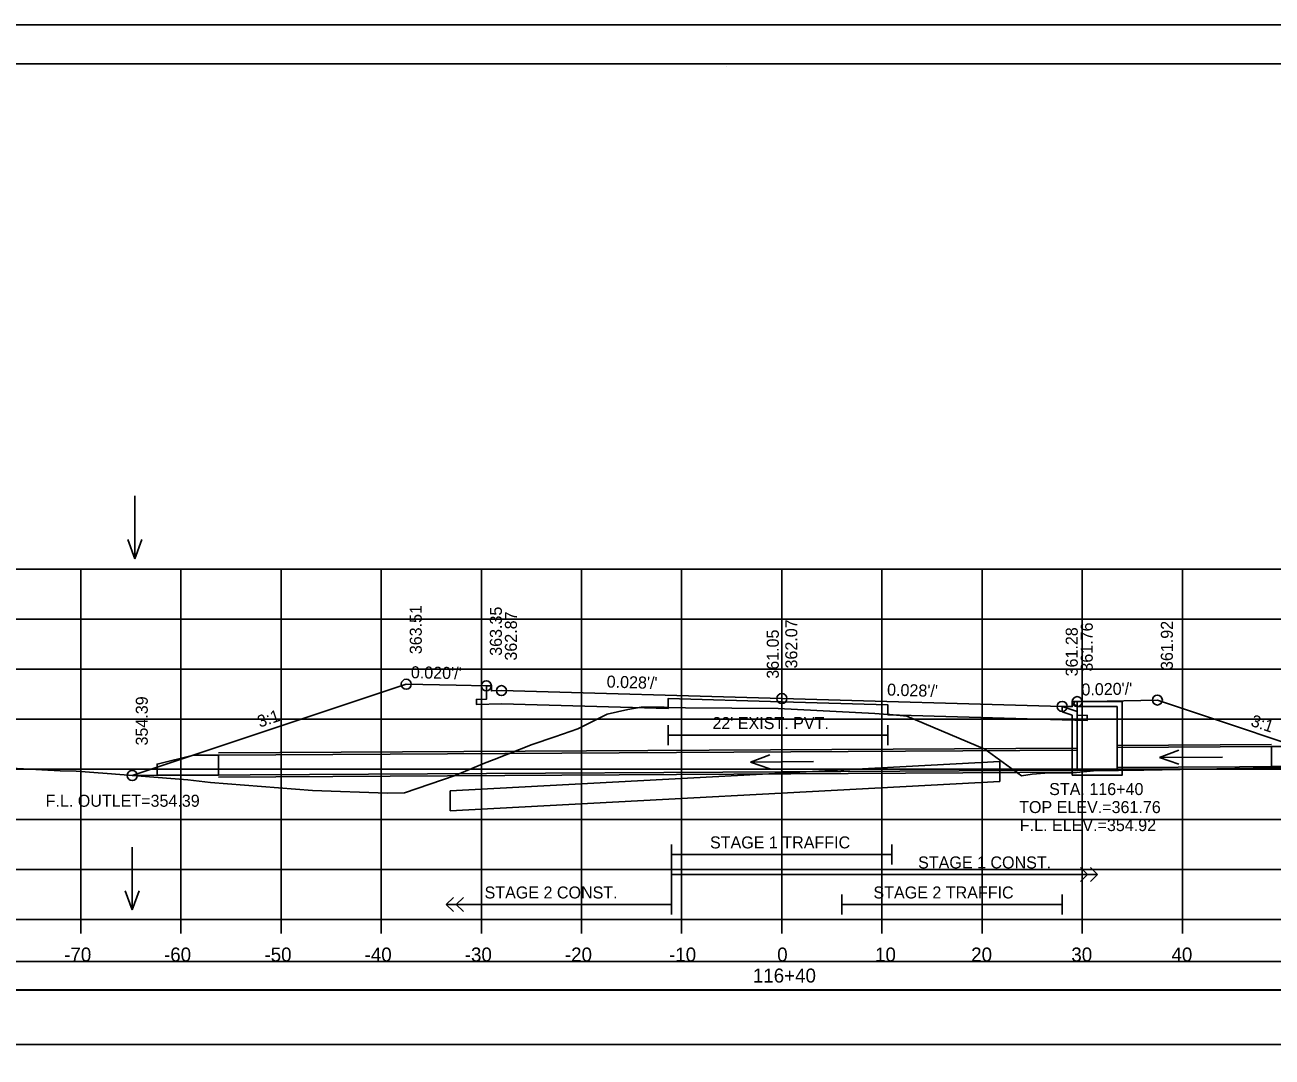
# Model space of a CAD drawing. Extents: x 1368122 to 1710785, y 373130 to 557566.
# Drawn here: x 1368613.3 to 1368737.8, y 375587.3 to 375690.4 of the extents above; entities that cross this region are included whole.
import ezdxf

# ---------------------------------------------------------------- set-up
doc = ezdxf.new("R2010")
doc.units = 0
for name, color, linetype in [('R_Alt Surface', 7, 'Continuous'), ('R_Axis', 7, 'Continuous'), ('R_Axis Annot', 7, 'Continuous'), ('R_Border', 7, 'Continuous'), ('R_Exist Surface', 7, 'Continuous'), ('R_Fin Surface', 7, 'Continuous'), ('R_Grid', 7, 'Continuous'), ('R_No Plot', 7, 'Continuous'), ('R_Striping', 7, 'Continuous'), ('R_Water', 7, 'Continuous'), ('R_Water Annot', 7, 'Continuous'), ('R_Xsect Elev', 7, 'Continuous'), ('R_Xsect Slope', 7, 'Continuous')]:
    doc.layers.add(name, color=color, linetype=linetype)

msp = doc.modelspace()

# ---------------------------------------------------------------- linework, layer by layer
msp.add_lwpolyline([(1368539.73, 375588.55), (1368838.03, 375588.55), (1368838.03, 375593.96), (1368539.73, 375593.96)], close=True)
at = {"layer": 'R_Alt Surface'}
for points in [[(1368718.38, 375622.79), (1368718.38, 375621.44), (1368719.38, 375621.42), (1368719.38, 375620.92), (1368716.88, 375620.97), (1368699.47, 375621.47), (1368699.47, 375622.47), (1368688.88, 375622.77), (1368677.53, 375623.09), (1368677.53, 375622.09), (1368660.88, 375622.56), (1368658.38, 375622.51), (1368658.38, 375623.01), (1368659.38, 375623.03), (1368659.38, 375624.37)], [(1368677.53, 375620.45), (1368677.53, 375618.45)], [(1368699.47, 375620.45), (1368699.47, 375618.45)], [(1368677.53, 375619.45), (1368699.47, 375619.45)]]:
    msp.add_lwpolyline(points, dxfattribs=at)
msp.add_lwpolyline([(1368539.73, 375594.02), (1368838.03, 375594.02), (1368838.03, 375596.84), (1368539.73, 375596.84)], close=True, dxfattribs=at)
at = {"layer": 'R_Axis'}
for p, q in [((1368538.88, 375601.03), (1368838.88, 375601.03)), ((1368618.88, 375599.63), (1368618.88, 375601.03)), ((1368628.88, 375599.63), (1368628.88, 375601.03)), ((1368638.88, 375599.63), (1368638.88, 375601.03)), ((1368648.88, 375599.63), (1368648.88, 375601.03)), ((1368658.88, 375599.63), (1368658.88, 375601.03)), ((1368668.88, 375599.63), (1368668.88, 375601.03)), ((1368678.88, 375599.63), (1368678.88, 375601.03)), ((1368688.88, 375599.63), (1368688.88, 375601.03)), ((1368698.88, 375599.63), (1368698.88, 375601.03)), ((1368708.88, 375599.63), (1368708.88, 375601.03)), ((1368718.88, 375599.63), (1368718.88, 375601.03)), ((1368728.88, 375599.63), (1368728.88, 375601.03))]:
    msp.add_line(p, q, dxfattribs=at)
at = {"layer": 'R_Border'}
for p, q in [((1368530.88, 375686.49), (1368847.06, 375686.49)), ((1368683.4, 375686.23), (1368683.4, 375686.23)), ((1368683.4, 375686.23), (1368683.4, 375686.23))]:
    msp.add_line(p, q, dxfattribs=at)
at = {"layer": 'R_Exist Surface'}
msp.add_lwpolyline([(1368611.94, 375616.16), (1368616.82, 375615.89), (1368618.41, 375615.85), (1368621.5, 375615.6), (1368629.58, 375614.99), (1368631.84, 375614.7), (1368642.02, 375613.92), (1368649.51, 375613.66), (1368651.19, 375613.67), (1368656.28, 375615.41), (1368659.19, 375616.64), (1368660.16, 375617.02), (1368661.6, 375617.59), (1368663.95, 375618.52), (1368666.23, 375619.26), (1368668.51, 375620.07), (1368671.45, 375621.55), (1368673.5, 375622), (1368674.83, 375622.23), (1368677.12, 375622.23), (1368677.53, 375622.22), (1368679.27, 375622.18), (1368688.51, 375622.1), (1368698.16, 375621.59), (1368699.47, 375621.52), (1368699.66, 375621.5), (1368701.38, 375621.33), (1368709.17, 375618.03), (1368712.81, 375615.38), (1368713.89, 375615.56), (1368715.57, 375615.68), (1368717.96, 375615.67), (1368719.99, 375615.87), (1368725.03, 375615.96), (1368739.59, 375616.21)], dxfattribs=at)
at = {"layer": 'R_Fin Surface'}
msp.add_lwpolyline([(1368624.02, 375615.41), (1368651.38, 375624.53), (1368656.38, 375624.43), (1368659.38, 375624.37), (1368659.88, 375624.37), (1368659.88, 375623.87), (1368660.88, 375623.89), (1368688.88, 375623.1), (1368716.88, 375622.31), (1368717.88, 375622.29), (1368717.88, 375622.79), (1368718.38, 375622.79), (1368721.38, 375622.85), (1368726.38, 375622.95), (1368746.15, 375616.36)], dxfattribs=at)
at = {"layer": 'R_Grid'}
for p, q in [((1368538.88, 375636.03), (1368838.88, 375636.03)), ((1368618.88, 375601.03), (1368618.88, 375636.03)), ((1368628.88, 375601.03), (1368628.88, 375636.03)), ((1368638.88, 375601.03), (1368638.88, 375636.03)), ((1368648.88, 375601.03), (1368648.88, 375636.03)), ((1368658.88, 375601.03), (1368658.88, 375636.03)), ((1368668.88, 375601.03), (1368668.88, 375636.03)), ((1368678.88, 375601.03), (1368678.88, 375636.03)), ((1368688.88, 375601.03), (1368688.88, 375636.03)), ((1368698.88, 375601.03), (1368698.88, 375636.03)), ((1368708.88, 375601.03), (1368708.88, 375636.03)), ((1368718.88, 375601.03), (1368718.88, 375636.03)), ((1368728.88, 375601.03), (1368728.88, 375636.03)), ((1368538.88, 375631.03), (1368838.88, 375631.03)), ((1368538.88, 375626.03), (1368838.88, 375626.03)), ((1368538.88, 375621.03), (1368838.88, 375621.03)), ((1368538.88, 375616.03), (1368838.88, 375616.03)), ((1368538.88, 375611.03), (1368838.88, 375611.03)), ((1368538.88, 375606.03), (1368838.88, 375606.03)), ((1368538.88, 375601.03), (1368838.88, 375601.03))]:
    msp.add_line(p, q, dxfattribs=at)
at = {"layer": 'R_No Plot'}
for p, q in [((1368518.48, 375690.38), (1368851.81, 375690.38)), ((1368718.38, 375618.16), (1368632.62, 375617.67)), ((1368737.77, 375618.51), (1368722.38, 375618.41)), ((1368718.38, 375615.74), (1368632.63, 375615.25)), ((1368737.78, 375616.09), (1368722.38, 375615.99))]:
    msp.add_line(p, q, dxfattribs=at)
for points in [[(1368518.47, 375690.38), (1368851.81, 375690.38), (1368851.81, 375477.04), (1368518.47, 375477.04)], [(1368764.8, 375686.49), (1368784.42, 375686.49), (1368784.42, 375676.61), (1368800.53, 375676.61), (1368823.73, 375676.61), (1368823.85, 375648.45), (1368847.06, 375648.45), (1368847.06, 375481.03), (1368530.88, 375481.03), (1368530.88, 375686.49)]]:
    msp.add_lwpolyline(points, close=True, dxfattribs=at)
for centre in [(1368651.38, 375624.53), (1368659.38, 375624.37), (1368660.88, 375623.89), (1368688.88, 375623.1), (1368716.88, 375622.31), (1368718.38, 375622.79), (1368726.38, 375622.95), (1368624.02, 375615.41)]:
    msp.add_circle(centre, 0.5, dxfattribs=at)
at = {"layer": 'R_Striping'}
for p, q in [((1368719.42, 375605.53), (1368718.71, 375606.23)), ((1368718.71, 375604.82), (1368719.42, 375605.53)), ((1368720.42, 375605.53), (1368719.71, 375606.23)), ((1368719.71, 375604.82), (1368720.42, 375605.53)), ((1368655.38, 375602.53), (1368656.09, 375603.23)), ((1368656.38, 375602.53), (1368657.09, 375603.23)), ((1368655.38, 375602.53), (1368677.88, 375602.53)), ((1368656.09, 375601.82), (1368655.38, 375602.53)), ((1368657.09, 375601.82), (1368656.38, 375602.53))]:
    msp.add_line(p, q, dxfattribs=at)
for points in [[(1368677.88, 375608.53), (1368677.88, 375601.53)], [(1368699.88, 375608.53), (1368699.88, 375606.53)], [(1368677.88, 375607.53), (1368699.88, 375607.53)], [(1368677.88, 375605.53), (1368720.42, 375605.53)], [(1368694.88, 375603.53), (1368694.88, 375601.53)], [(1368716.88, 375603.53), (1368716.88, 375601.53)], [(1368694.88, 375602.53), (1368716.88, 375602.53)]]:
    msp.add_lwpolyline(points, dxfattribs=at)
at = {"layer": 'R_Water'}
for p, q in [((1368718.05, 375622.62), (1368718.13, 375622.79)), ((1368722.88, 375622.79), (1368718.13, 375622.79)), ((1368722.88, 375621.29), (1368722.88, 375622.79)), ((1368716.88, 375622.31), (1368718.38, 375621.79)), ((1368716.88, 375621.78), (1368717.88, 375621.43)), ((1368718.05, 375622.62), (1368718.38, 375622.29)), ((1368722.38, 375622.29), (1368718.38, 375622.29)), ((1368718.38, 375621.29), (1368718.38, 375621.79)), ((1368722.38, 375621.29), (1368722.38, 375622.29)), ((1368717.88, 375621.29), (1368717.88, 375621.43)), ((1368718.38, 375617.95), (1368632.62, 375617.46)), ((1368737.77, 375618.3), (1368722.38, 375618.2)), ((1368710.65, 375616.8), (1368655.75, 375613.89)), ((1368710.65, 375614.8), (1368710.65, 375616.8)), ((1368718.38, 375615.95), (1368624.02, 375615.41)), ((1368746.15, 375616.36), (1368722.38, 375616.2)), ((1368655.75, 375611.89), (1368710.65, 375614.8)), ((1368655.75, 375611.89), (1368655.75, 375613.89))]:
    msp.add_line(p, q, dxfattribs=at)
for points in [[(1368716.88, 375621.78), (1368716.88, 375622.31)], [(1368722.88, 375621.29), (1368722.88, 375615.45), (1368720.38, 375615.45), (1368717.88, 375615.45), (1368717.88, 375621.29)], [(1368722.38, 375621.29), (1368722.38, 375615.95), (1368720.38, 375615.95), (1368718.38, 375615.95), (1368718.38, 375621.29)]]:
    msp.add_lwpolyline(points, dxfattribs=at)
for points in [[(1368737.77, 375618.3), (1368737.78, 375616.3), (1368743.91, 375616.34), (1368743.9, 375617.47), (1368740.27, 375618.32)], [(1368632.62, 375617.46), (1368632.63, 375615.46), (1368626.51, 375615.43), (1368626.5, 375616.55), (1368630.12, 375617.45)]]:
    msp.add_lwpolyline(points, close=True, dxfattribs=at)
at = {"layer": 'R_Water Annot'}
for p, q in [((1368624.29, 375643.35), (1368624.29, 375637.06)), ((1368624.29, 375637.06), (1368623.59, 375638.98)), ((1368624.29, 375637.06), (1368624.99, 375638.98)), ((1368726.61, 375617.21), (1368728.53, 375617.93)), ((1368685.75, 375616.76), (1368687.67, 375617.47)), ((1368692.04, 375616.8), (1368685.75, 375616.76)), ((1368685.75, 375616.76), (1368687.68, 375616.07)), ((1368732.89, 375617.26), (1368726.61, 375617.21)), ((1368726.61, 375617.21), (1368728.54, 375616.53)), ((1368624.02, 375608.27), (1368624.02, 375601.99)), ((1368624.02, 375601.99), (1368623.32, 375603.91)), ((1368624.02, 375601.99), (1368624.72, 375603.91))]:
    msp.add_line(p, q, dxfattribs=at)
at = {"layer": 'R_Xsect Elev'}
msp.add_line((1368688.88, 375622.08), (1368688.88, 375632.08), dxfattribs=at)

# ---------------------------------------------------------------- texts
at = {"layer": 'R_Axis Annot'}
for s, p in [('-70', (1368617.22, 375596.83)), ('-60', (1368627.19, 375596.83)), ('-50', (1368637.22, 375596.83)), ('-40', (1368647.22, 375596.83)), ('-30', (1368657.22, 375596.83)), ('-20', (1368667.22, 375596.83)), ('-10', (1368677.62, 375596.83)), ('0', (1368688.42, 375596.83)), ('10', (1368698.19, 375596.83)), ('20', (1368707.79, 375596.83)), ('30', (1368717.79, 375596.83)), ('40', (1368727.79, 375596.83)), ('116+40', (1368685.99, 375594.73))]:
    msp.add_text(s, height=1.4, dxfattribs=at).set_placement(p)
at = {"layer": 'R_Striping'}
for s, p in [('STAGE 1 TRAFFIC', (1368681.71, 375608.13)), ('STAGE 1 CONST.', (1368702.49, 375606.13)), ('STAGE 2 CONST.', (1368659.2, 375603.13)), ('STAGE 2 TRAFFIC', (1368698.03, 375603.13))]:
    msp.add_text(s, height=1.2, dxfattribs=at).set_placement(p)
at = {"layer": 'R_Water'}
msp.add_text("22' EXIST. PVT.", height=1.2, dxfattribs=at).set_placement((1368681.95, 375620.05))
at = {"layer": 'R_Water Annot'}
for s, p in [('STA. 116+40', (1368715.58, 375613.46)), ('F.L. OUTLET=354.39', (1368615.37, 375612.29)), ('TOP ELEV.=361.76', (1368712.58, 375611.66)), ('F.L. ELEV.=354.92', (1368712.65, 375609.86))]:
    msp.add_text(s, height=1.2, dxfattribs=at).set_placement(p)
at = {"layer": 'R_Xsect Elev'}
for s, p in [('363.51', (1368652.93, 375627.53)), ('363.35', (1368660.93, 375627.37)), ('362.87', (1368662.43, 375626.89)), ('362.07', (1368690.43, 375626.1)), ('361.76', (1368719.93, 375625.79)), ('361.92', (1368727.93, 375625.95)), ('361.05', (1368688.58, 375625.08)), ('361.28', (1368718.43, 375625.31)), ('354.39', (1368625.57, 375618.41))]:
    msp.add_text(s, height=1.2, rotation=90, dxfattribs=at).set_placement(p)
at = {"layer": 'R_Xsect Slope'}
for s, rotation, p in [("0.020'/'", 358.8542, (1368651.83, 375625.13)), ("0.028'/'", 358.3755, (1368671.38, 375624.2)), ("0.028'/'", 358.3755, (1368699.38, 375623.4)), ("0.020'/'", 1.1458, (1368718.81, 375623.4)), ('3:1', 18.4349, (1368636.75, 375620.19)), ('3:1', 341.5651, (1368735.63, 375620.39))]:
    msp.add_text(s, height=1.2, rotation=rotation, dxfattribs=at).set_placement(p)

doc.saveas('drawing.dxf')
